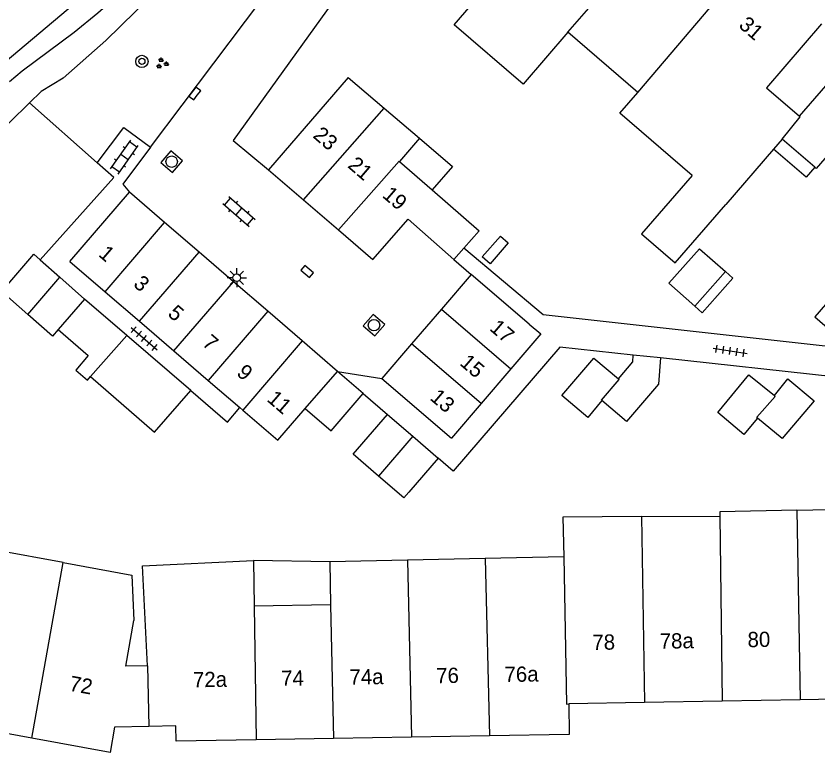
# Model space of a CAD drawing. Extents: x 126000 to 131009, y 393000 to 395500.
# Drawn here: x 130499.6 to 130552.1, y 394850.8 to 394899.2 of the extents above; entities that cross this region are included whole.
import ezdxf

# ---------------------------------------------------------------- set-up
doc = ezdxf.new("R2010")
doc.units = 0
for name, color, linetype in [('gg-afsc-erfafscheiding', 7, 'Continuous'), ('gg-anno-huisnummerreeks BGT', 7, 'Continuous'), ('gg-bbg-bijgebouw', 7, 'Continuous'), ('gg-bbg-gedigitaliseerde bebouwing', 7, 'Continuous'), ('gg-bbg-gedigitaliseerde bijgebouw', 7, 'Continuous'), ('gg-bbg-hoofdgebouw', 7, 'Continuous'), ('gg-bbg-luifel en loopbrug', 7, 'Continuous'), ('gg-bbg-tussenscheiding', 7, 'Continuous'), ('gg-knt-onverhard', 7, 'Continuous'), ('gg-knt-verharding', 7, 'Continuous'), ('gg-kntw-beschoeiing', 7, 'Continuous'), ('gt-symb-boom', 7, 'Continuous'), ('gt-symb-groenvak', 7, 'Continuous'), ('gt-symb-klinker verharding', 7, 'Continuous'), ('gt-symb-kolk', 7, 'Continuous'), ('gt-symb-lichtmast', 7, 'Continuous'), ('gt-symb-rioolschacht', 7, 'Continuous'), ('gt-symb-tegel verharding', 7, 'Continuous')]:
    doc.layers.add(name, color=color, linetype=linetype)

# ---------------------------------------------------------------- blocks, each defined once
blk = doc.blocks.new('gt0-RS')
at = {"layer": 'gt-symb-rioolschacht'}
blk.add_lwpolyline([(-0.5, -0.5), (0.5, -0.5), (0.5, 0.5), (-0.5, 0.5)], close=True, dxfattribs=at)
blk.add_circle((0, 0), 0.375, dxfattribs=at)
blk = doc.blocks.new('gt0-KL1')
at = {"layer": 'gt-symb-klinker verharding'}
for p, q in [((-1.15, 0.3), (1.15, 0.3)), ((-1, -0.3), (-1, 0.3)), ((-0.5, 0.3), (-0.5, 0.45)), ((0, -0.3), (0, 0.3)), ((0.5, 0.3), (0.5, 0.45)), ((1, -0.3), (1, 0.3)), ((-1.15, -0.3), (1.15, -0.3)), ((-0.5, -0.45), (-0.5, -0.3)), ((0.5, -0.45), (0.5, -0.3))]:
    blk.add_line(p, q, dxfattribs=at)
blk = doc.blocks.new('gt0-KOLK')
at = {"layer": 'gt-symb-kolk'}
blk.add_lwpolyline([(0, 0), (0.375, 0), (0.375, 0.4), (-0.375, 0.4), (-0.375, 0), (0, 0)], dxfattribs=at)
blk = doc.blocks.new('gt0-GRVAK')
at = {"layer": 'gt-symb-groenvak'}
for p, q in [((-0.11, 0.189), (-0.228, 0.24)), ((-0.182, 0.153), (0.088, 0.153)), ((-0.091, 0.211), (-0.156, 0.322)), ((-0.047, 0.214), (-0.047, 0.393)), ((-0.004, 0.211), (0.061, 0.322)), ((0.015, 0.189), (0.133, 0.24)), ((0.262, -0.052), (0.197, 0.059)), ((0.305, -0.049), (0.305, 0.13)), ((0.349, -0.052), (0.414, 0.059)), ((-0.245, -0.228), (-0.363, -0.177)), ((-0.318, -0.264), (-0.047, -0.264)), ((-0.226, -0.206), (-0.291, -0.095)), ((-0.183, -0.203), (-0.183, -0.024)), ((-0.139, -0.206), (-0.074, -0.095)), ((-0.12, -0.228), (-0.002, -0.177)), ((0.243, -0.074), (0.125, -0.023)), ((0.17, -0.11), (0.441, -0.11)), ((0.368, -0.074), (0.486, -0.023))]:
    blk.add_line(p, q, dxfattribs=at)
blk = doc.blocks.new('gt0-BOOM')
at = {"layer": 'gt-symb-boom'}
for radius in [0.4, 0.2]:
    blk.add_circle((0, 0), radius, dxfattribs=at)
blk = doc.blocks.new('gt0-LMAST')
at = {"layer": 'gt-symb-lichtmast'}
for p, q in [((-0.005, 0.246), (-0.005, 0.621)), ((-0.182, 0.173), (-0.447, 0.438)), ((0.172, 0.173), (0.437, 0.438)), ((-0.255, -0.004), (-0.63, -0.004)), ((-0.182, -0.181), (-0.447, -0.446)), ((-0.005, -0.254), (-0.005, -0.629)), ((0.437, -0.446), (0.172, -0.181)), ((0.245, -0.004), (0.62, -0.004))]:
    blk.add_line(p, q, dxfattribs=at)
blk.add_circle((-0.005, -0.004), 0.25, dxfattribs=at)
blk = doc.blocks.new('gt0-TEG1')
at = {"layer": 'gt-symb-tegel verharding'}
for p, q in [((-1.125, 0), (1.125, 0)), ((-0.9, -0.25), (-0.9, 0.25)), ((-0.45, -0.25), (-0.45, 0.25)), ((0, -0.25), (0, 0.25)), ((0.45, -0.25), (0.45, 0.25)), ((0.9, -0.25), (0.9, 0.25))]:
    blk.add_line(p, q, dxfattribs=at)

msp = doc.modelspace()

# ---------------------------------------------------------------- linework, layer by layer
at = {"layer": 'gg-afsc-erfafscheiding'}
for p, q in [((130500.495, 394893.466), (130504.923, 394889.525)), ((130540.031, 394876.932), (130535.224, 394877.457)), ((130555.726, 394875.219), (130541.814, 394876.738)), ((130522.346, 394874.41), (130523.937, 394873.039))]:
    msp.add_line(p, q, dxfattribs=at)
for points in [[(130524.093, 394905.275), (130513.822, 394890.999), (130516.15, 394889.066)], [(130484.016, 394867.154), (130488.792, 394878.268), (130493.75, 394886.046), (130496.587, 394889.65), (130500.495, 394893.466)], [(130501.19, 394883.16), (130506.006, 394888.561), (130504.923, 394889.525)], [(130554.38, 394877.31), (130534.129, 394879.564), (130528.937, 394883.934)], [(130535.224, 394877.457), (130528.248, 394869.325), (130527.259, 394870.177)], [(130511.054, 394874.607), (130513.459, 394872.538), (130514.271, 394873.481)]]:
    msp.add_lwpolyline(points, dxfattribs=at)
at = {"layer": 'gg-bbg-bijgebouw'}
for p, q in [((130521.368, 394895.129), (130516.15, 394889.066)), ((130516.15, 394889.066), (130518.442, 394887.093)), ((130503.117, 394883.052), (130507.035, 394887.6)), ((130509.327, 394885.626), (130507.035, 394887.6)), ((130518.442, 394887.093), (130520.716, 394885.136)), ((130511.594, 394883.673), (130509.327, 394885.626)), ((130513.839, 394881.739), (130511.594, 394883.673)), ((130529.421, 394882.219), (130527.468, 394879.941)), ((130533.213, 394878.96), (130529.421, 394882.219)), ((130516.096, 394879.795), (130513.839, 394881.739)), ((130502, 394878.17), (130500.386, 394879.589)), ((130518.352, 394877.851), (130516.096, 394879.795)), ((130527.468, 394879.941), (130525.515, 394877.663)), ((130533.213, 394878.96), (130533.98, 394878.31)), ((130533.98, 394878.31), (130532.026, 394876.033)), ((130520.661, 394875.862), (130518.352, 394877.851)), ((130525.515, 394877.663), (130523.564, 394875.387)), ((130522.346, 394874.41), (130520.661, 394875.862)), ((130532.026, 394876.033), (130530.069, 394873.751)), ((130523.564, 394875.387), (130528.122, 394871.482)), ((130530.069, 394873.751), (130528.122, 394871.482)), ((130523.937, 394873.039), (130525.597, 394871.609)), ((130525.597, 394871.609), (130527.259, 394870.177)), ((130527.259, 394870.177), (130525.34, 394867.949)), ((130525.34, 394867.949), (130525.009, 394867.565))]:
    msp.add_line(p, q, dxfattribs=at)
for points in [[(130520.716, 394885.136), (130522.972, 394883.194), (130525.289, 394885.838), (130528.272, 394883.186)], [(130500.386, 394879.589), (130498.674, 394881.095), (130500.758, 394883.542), (130501.19, 394883.16)]]:
    msp.add_lwpolyline(points, dxfattribs=at)
at = {"layer": 'gg-bbg-gedigitaliseerde bebouwing'}
for p, q in [((130540.343, 394894.143), (130535.758, 394898.088)), ((130549.8, 394891.07), (130549.233, 394890.415)), ((130551.921, 394889.236), (130549.8, 394891.07)), ((130549.233, 394890.415), (130546.09, 394886.79)), ((130514.271, 394873.481), (130514.459, 394873.319)), ((130540.567, 394866.341), (130545.71, 394866.376)), ((130502.695, 394863.332), (130497.745, 394864.242)), ((130515.163, 394863.463), (130515.2, 394860.474)), ((130525.243, 394863.488), (130520.151, 394863.382)), ((130520.151, 394863.382), (130520.21, 394860.56)), ((130530.345, 394863.595), (130525.243, 394863.488)), ((130535.487, 394863.702), (130530.345, 394863.595)), ((130520.21, 394860.56), (130515.2, 394860.474))]:
    msp.add_line(p, q, dxfattribs=at)
for points in [[(130535.758, 394898.088), (130532.826, 394894.691), (130528.31, 394898.575), (130531.228, 394901.985), (130531.07, 394902.12)], [(130564.49, 394893.88), (130563.18, 394892.36), (130560.7, 394894.5), (130557.77, 394891.11), (130555.44, 394893.11), (130552.02, 394889.15), (130551.921, 394889.236)], [(130543.894, 394888.708), (130539.166, 394892.777), (130540.343, 394894.143)], [(130543.894, 394888.708), (130540.58, 394884.885), (130542.783, 394882.975), (130546.09, 394886.79)], [(130550.741, 394866.764), (130555.963, 394866.873), (130556.04, 394863.19)], [(130550.741, 394866.764), (130545.704, 394866.659), (130545.71, 394866.376)], [(130540.567, 394866.341), (130535.413, 394866.306), (130535.487, 394863.702)], [(130502.695, 394863.332), (130507.186, 394862.506), (130507.33, 394859.52)], [(130508.21, 394856.561), (130507.893, 394863.112), (130515.163, 394863.463)], [(130508.21, 394856.561), (130506.79, 394856.53), (130507.33, 394859.52)]]:
    msp.add_lwpolyline(points, dxfattribs=at)
at = {"layer": 'gg-bbg-gedigitaliseerde bijgebouw'}
for p, q in [((130521.368, 394895.129), (130523.728, 394893.11)), ((130523.728, 394893.11), (130526.03, 394891.14)), ((130526.03, 394891.14), (130524.73, 394889.61)), ((130524.73, 394889.61), (130526.864, 394887.754)), ((130528.937, 394883.934), (130528.272, 394883.186)), ((130501.19, 394883.16), (130502.47, 394882.03)), ((130503.117, 394883.052), (130505.44, 394881.08)), ((130546.071, 394882.398), (130544.062, 394880.139)), ((130502.47, 394882.03), (130504.089, 394880.601)), ((130505.44, 394881.08), (130507.687, 394879.146)), ((130504.089, 394880.601), (130502.367, 394878.597)), ((130507.687, 394879.146), (130509.938, 394877.208)), ((130502.367, 394878.597), (130502, 394878.17)), ((130504.48, 394875.516), (130506.863, 394878.214)), ((130511.054, 394874.607), (130506.863, 394878.214)), ((130509.938, 394877.208), (130512.19, 394875.27)), ((130541.814, 394876.738), (130540.031, 394876.932)), ((130512.19, 394875.27), (130514.271, 394873.481)), ((130520.245, 394871.972), (130522.346, 394874.41)), ((130518.55, 394873.42), (130520.245, 394871.972)), ((130525.009, 394867.565), (130523.354, 394868.991))]:
    msp.add_line(p, q, dxfattribs=at)
for points in [[(130526.864, 394887.754), (130529.948, 394885.071), (130528.937, 394883.934)], [(130544.062, 394880.139), (130542.372, 394881.642), (130544.381, 394883.901), (130546.071, 394882.398)], [(130539.06, 394875.36), (130540, 394876.48), (130540.031, 394876.932)], [(130537.98, 394873.94), (130537.06, 394872.84), (130535.36, 394874.28), (130537.45, 394876.73), (130539.06, 394875.36)], [(130541.814, 394876.738), (130541.68, 394875.03), (130539.6, 394872.58), (130537.98, 394873.94)], [(130504.48, 394875.516), (130508.679, 394871.882), (130511.054, 394874.607)], [(130548.17, 394872.8), (130547.27, 394871.73), (130545.57, 394873.16), (130547.61, 394875.63), (130549.278, 394874.268)], [(130549.278, 394874.268), (130550.17, 394875.38), (130551.88, 394873.93), (130549.78, 394871.45), (130548.17, 394872.8)], [(130514.459, 394873.319), (130516.76, 394871.34), (130518.55, 394873.42)], [(130523.354, 394868.991), (130521.687, 394870.426), (130523.937, 394873.039)]]:
    msp.add_lwpolyline(points, dxfattribs=at)
at = {"layer": 'gg-bbg-hoofdgebouw'}
for p, q in [((130550.931, 394892.578), (130554.515, 394896.738)), ((130550.976, 394854.338), (130545.87, 394854.248)), ((130556.223, 394854.43), (130550.976, 394854.338)), ((130540.78, 394854.159), (130535.809, 394854.072)), ((130545.87, 394854.248), (130540.78, 394854.159)), ((130500.628, 394851.824), (130495.61, 394852.747)), ((130505.763, 394850.88), (130500.628, 394851.824)), ((130520.409, 394851.803), (130515.329, 394851.716)), ((130525.516, 394851.89), (130520.409, 394851.803)), ((130530.609, 394851.977), (130525.516, 394851.89))]:
    msp.add_line(p, q, dxfattribs=at)
for points in [[(130552.377, 394898.64), (130548.771, 394894.455), (130550.931, 394892.578)], [(130535.809, 394854.072), (130535.833, 394852.066), (130530.609, 394851.977)], [(130508.309, 394852.59), (130506.051, 394852.537), (130505.763, 394850.88)], [(130515.329, 394851.716), (130510.095, 394851.627), (130510.071, 394852.632), (130508.309, 394852.59)]]:
    msp.add_lwpolyline(points, dxfattribs=at)
at = {"layer": 'gg-bbg-luifel en loopbrug'}
for p, q in [((130506.863, 394878.214), (130504.089, 394880.601)), ((130520.151, 394863.382), (130515.163, 394863.463))]:
    msp.add_line(p, q, dxfattribs=at)
for points in [[(130526.03, 394891.14), (130528.184, 394889.297), (130526.864, 394887.754)], [(130551.921, 394889.236), (130551.354, 394888.581), (130549.233, 394890.415)], [(130531.848, 394884.277), (130530.668, 394882.907), (130530.146, 394883.371), (130531.347, 394884.722), (130531.848, 394884.277)], [(130557.41, 394880.84), (130557.867, 394881.368), (130555.421, 394883.484), (130551.921, 394879.437), (130554.38, 394877.31)], [(130546.071, 394882.398), (130546.564, 394881.96), (130544.555, 394879.701), (130544.062, 394880.139)], [(130502.367, 394878.597), (130504.332, 394876.905), (130503.509, 394875.948), (130504.28, 394875.285), (130504.48, 394875.516)]]:
    msp.add_lwpolyline(points, dxfattribs=at)
at = {"layer": 'gg-bbg-tussenscheiding'}
for p, q in [((130535.758, 394898.088), (130542.33, 394905.702)), ((130518.442, 394887.093), (130523.728, 394893.11)), ((130505.44, 394881.08), (130509.327, 394885.626)), ((130507.687, 394879.146), (130511.594, 394883.673)), ((130500.386, 394879.589), (130502.47, 394882.03)), ((130509.938, 394877.208), (130513.839, 394881.739)), ((130516.096, 394879.795), (130512.19, 394875.27)), ((130527.468, 394879.941), (130532.026, 394876.033)), ((130518.352, 394877.851), (130514.459, 394873.319)), ((130530.069, 394873.751), (130525.515, 394877.663)), ((130518.55, 394873.42), (130520.661, 394875.862)), ((130525.597, 394871.609), (130523.354, 394868.991)), ((130545.71, 394866.376), (130545.87, 394854.248)), ((130550.741, 394866.764), (130550.976, 394854.338)), ((130540.567, 394866.341), (130540.78, 394854.159)), ((130500.628, 394851.824), (130502.695, 394863.332)), ((130525.243, 394863.488), (130525.516, 394851.89)), ((130530.345, 394863.595), (130530.609, 394851.977)), ((130515.2, 394860.474), (130515.329, 394851.716)), ((130520.21, 394860.56), (130520.409, 394851.803)), ((130508.21, 394856.561), (130508.309, 394852.59))]:
    msp.add_line(p, q, dxfattribs=at)
for points in [[(130540.343, 394894.143), (130546.83, 394901.79), (130546.718, 394901.905)], [(130549.8, 394891.07), (130550.975, 394892.539), (130550.931, 394892.578)], [(130520.716, 394885.136), (130524.69, 394889.64), (130524.73, 394889.61)], [(130539.06, 394875.36), (130539.1, 394875.33), (130537.94, 394873.98), (130537.98, 394873.94)], [(130548.17, 394872.8), (130548.12, 394872.85), (130549.33, 394874.22), (130549.278, 394874.268)], [(130535.487, 394863.702), (130535.67, 394854.04), (130535.809, 394854.072)]]:
    msp.add_lwpolyline(points, dxfattribs=at)
at = {"layer": 'gg-knt-onverhard'}
for points in [[(130521.582, 394936.88), (130519.502, 394935.758), (130517.477, 394934.025), (130517.183, 394933.197), (130517.456, 394932.327), (130519.319, 394931.641), (130519.521, 394929.022), (130518.453, 394928.334), (130518.067, 394926.938), (130517.914, 394924.004), (130517.864, 394921.021), (130517.365, 394917.361), (130516.401, 394913.795), (130514.914, 394910.683), (130511.035, 394903.31), (130508.413, 394900.435), (130505.483, 394897.554), (130502.699, 394895.087), (130501.246, 394894.204), (130500.495, 394893.466)], [(130499.174, 394894.853), (130500, 394895.564), (130503.408, 394898.103), (130504.965, 394899.36), (130506, 394900.289), (130507.404, 394901.716), (130508.696, 394903.246), (130510.028, 394905.113), (130511.074, 394906.82), (130512.395, 394909.308), (130513.627, 394912.047), (130514.45, 394914.251), (130514.853, 394915.613)]]:
    msp.add_lwpolyline(points, dxfattribs=at)
at = {"layer": 'gg-knt-verharding'}
for p, q in [((130528.272, 394883.186), (130529.421, 394882.219)), ((130520.661, 394875.862), (130523.564, 394875.387))]:
    msp.add_line(p, q, dxfattribs=at)
for points in [[(130508.403, 394890.545), (130525.015, 394912.606), (130525.44, 394913.368), (130525.588, 394914.853), (130525.32, 394914.881)], [(130504.923, 394889.525), (130506.673, 394891.848), (130508.403, 394890.545)], [(130508.403, 394890.545), (130506.59, 394888.138), (130507.035, 394887.6)]]:
    msp.add_lwpolyline(points, dxfattribs=at)
msp.add_arc((130512.298, 394943.291), 95.128, 249.57397, 270.95917, dxfattribs=at)
at = {"layer": 'gg-kntw-beschoeiing'}
msp.add_lwpolyline([(130509.459, 394932.769), (130510.004, 394932.152), (130512.305, 394927.419), (130513.161, 394922.178), (130513.273, 394916.603), (130512.064, 394911.51), (130510.162, 394907.405), (130507.153, 394903.086), (130497.899, 394895.32), (130491.414, 394888.134), (130479.05, 394867.294), (130476.667, 394865.49), (130473.923, 394866.061)], dxfattribs=at)

# ---------------------------------------------------------------- block references
at = {"layer": 'gt-symb-boom', "rotation": 143.00410224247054}
msp.add_blockref('gt0-BOOM', (130507.85, 394896.178), dxfattribs=at)
at = {"layer": 'gt-symb-groenvak'}
msp.add_blockref('gt0-GRVAK', (130509.158, 394896.045), dxfattribs=at)
at = {"layer": 'gt-symb-klinker verharding'}
for p, rotation in [((130506.703, 394889.906), 54.68878656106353), ((130514.209, 394886.339), -40.74416110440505)]:
    msp.add_blockref('gt0-KL1', p, dxfattribs=dict(at, rotation=rotation))
at = {"layer": 'gt-symb-kolk'}
for p, rotation in [((130511.475, 394893.953), 52.63746931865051), ((130518.552, 394882.254), -40.74416110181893)]:
    msp.add_blockref('gt0-KOLK', p, dxfattribs=dict(at, rotation=rotation))
at = {"layer": 'gt-symb-lichtmast'}
msp.add_blockref('gt0-LMAST', (130514.07, 394882), dxfattribs=at)
at = {"layer": 'gt-symb-rioolschacht', "rotation": -40.74416110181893}
for p in [(130509.8, 394889.606), (130523.049, 394878.887)]:
    msp.add_blockref('gt0-RS', p, dxfattribs=at)
at = {"layer": 'gt-symb-tegel verharding'}
for p, rotation in [((130507.994, 394878.012), -40.61993954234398), ((130546.375, 394877.202), -8.746162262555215)]:
    msp.add_blockref('gt0-TEG1', p, dxfattribs=dict(at, rotation=rotation))

# ---------------------------------------------------------------- texts
at = {"layer": 'gg-anno-huisnummerreeks BGT'}
for s, rotation, p in [('31', 319.2, (130546.884, 394898.462)), ('23', 319.3, (130518.991, 394891.239)), ('21', 319.3, (130521.273, 394889.274)), ('19', 319.3, (130523.539, 394887.325)), ('1', 319.3, (130504.95, 394883.456)), ('3', 319.3, (130507.229, 394881.493)), ('5', 319.3, (130509.485, 394879.549)), ('17', 319.4, (130530.566, 394878.603)), ('7', 319.3, (130511.736, 394877.61)), ('15', 319.4, (130528.613, 394876.325)), ('9', 319.2, (130513.993, 394875.668)), ('11', 319.3, (130515.981, 394873.954)), ('13', 319.4, (130526.661, 394874.048)), ('78', 1, (130537.365, 394857.599)), ('78a', 1, (130541.776, 394857.677)), ('80', 1, (130547.53, 394857.777)), ('76', 1, (130527.134, 394855.417)), ('76a', 1, (130531.609, 394855.494)), ('72', 349.6, (130503.043, 394854.938)), ('72a', 1, (130511.201, 394855.146)), ('74', 1, (130516.977, 394855.244)), ('74a', 1, (130521.451, 394855.321))]:
    msp.add_text(s, height=1, rotation=rotation, dxfattribs=at).set_placement(p)

doc.saveas('drawing.dxf')
